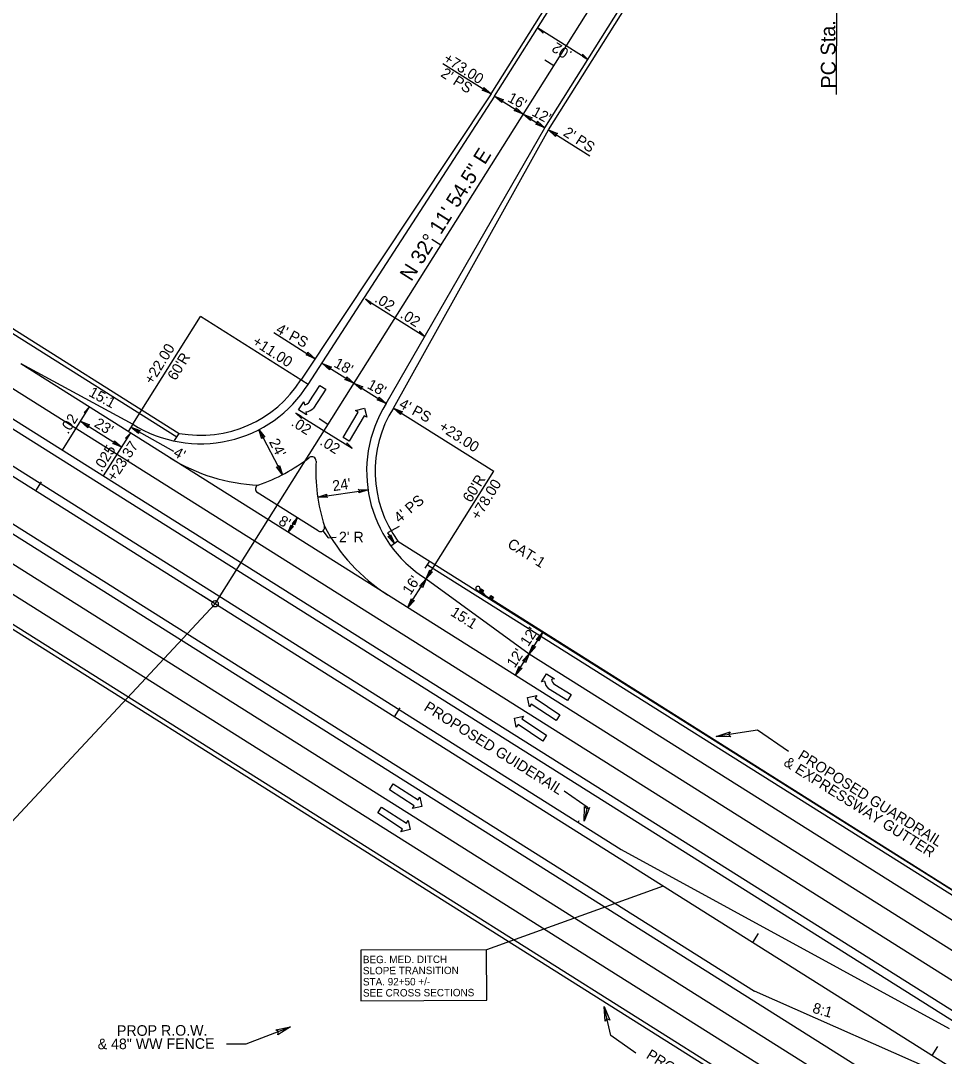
# Model space of a CAD drawing. Extents: x 2389099 to 2405615, y 552200 to 573532.
# Drawn here: x 2397041.6 to 2397477.5, y 553285 to 553773.6 of the extents above; entities that cross this region are included whole.
import ezdxf

# ---------------------------------------------------------------- set-up
doc = ezdxf.new("R2010")
doc.units = 0
for name, color, linetype in [('Old_Level_1', 7, 'Continuous'), ('Old_Level_11', 7, 'Continuous'), ('Prop Cable Guiderail Double Face', 7, 'Continuous'), ('Prop Conc 5in Monolithic Keyed In Island', 7, 'Continuous'), ('Prop Conc Expressway Gutter', 7, 'Continuous'), ('Prop Dimension', 7, 'Continuous'), ('Prop Dimension Text', 7, 'Continuous'), ('Prop DSN Text', 7, 'Continuous'), ('Prop EOT', 7, 'Continuous'), ('Prop GRAU CAT1 CELL', 7, 'Continuous'), ('Prop Guardrail', 7, 'Continuous'), ('Prop Horizontal Alignment', 7, 'Continuous'), ('Prop Horizontal Alignment Curve and Spiral Data', 7, 'Continuous'), ('Prop Horizontal Alignment Direction Label', 7, 'Continuous'), ('Prop Horizontal Alignment Station Label', 7, 'Continuous'), ('Prop Horizontal Alignment Tick Large', 7, 'Continuous'), ('Prop Horizontal Alignment Tick Small', 7, 'Continuous'), ('Prop Lane Arrow Right Turn CELL', 7, 'Continuous'), ('Prop Lane Arrow Through CELL', 7, 'Continuous'), ('Prop Lane Lines', 7, 'Continuous'), ('Prop Super Arrow 1 Lane CELL', 7, 'Continuous'), ('Prop Superelevation Label', 7, 'Continuous')]:
    doc.layers.add(name, color=color, linetype=linetype)

# ---------------------------------------------------------------- blocks, each defined once
blk = doc.blocks.new('CAT1 GRAU')
at = {"layer": 'Prop GRAU CAT1 CELL'}
for p, q in [((-0.02, -0.02), (6.71, -0.02)), ((-0.02, -0.02), (1.38, -0.02)), ((-0.02, -1.63), (-0.02, -0.02)), ((-0.02, -0.02), (1.38, -1.63)), ((1.38, -0.02), (-0.02, -1.63)), ((1.38, -1.63), (-0.02, -1.63)), ((1.38, -0.02), (1.38, -1.63)), ((6.27, -0.83), (2.47, -0.02)), ((5.57, -0.02), (6.97, -0.02)), ((5.57, -1.63), (5.57, -0.02)), ((5.57, -0.02), (6.97, -1.63)), ((6.97, -0.02), (5.57, -1.63)), ((6.97, -1.63), (5.57, -1.63)), ((6.71, -0.02), (6.44, -0.02)), ((6.71, -0.02), (8.42, -0.02)), ((6.97, -0.02), (6.97, -1.63)), ((7.63, -1.6), (6.97, -0.72))]:
    blk.add_line(p, q, dxfattribs=at)
blk.add_ellipse((8.42, -1.01), major_axis=(0, 0.993), ratio=0.995379, start_param=2.210226, end_param=6.283185, dxfattribs=at)
blk = doc.blocks.new('TERM')
at = {"layer": 'Old_Level_11'}
blk.add_lwpolyline([(-0.01375, 0.00225), (0, 0), (-0.01375, -0.0025), (-0.012, 0)], close=True, dxfattribs=at)

msp = doc.modelspace()

# ---------------------------------------------------------------- linework, layer by layer
at = {"layer": 'Prop Cable Guiderail Double Face'}
for p, q in [((2396973.36, 553604), (2397325.06, 553382.53)), ((2397304.75, 553395.32), (2397305.28, 553396.17)), ((2397325.06, 553382.53), (2397479.85, 553298.06))]:
    msp.add_line(p, q, dxfattribs=at)
at = {"layer": 'Prop Conc 5in Monolithic Keyed In Island'}
for p, q in [((2397153.74, 553554.53), (2397153.74, 553554.53)), ((2397182.03, 553532.87), (2397153.32, 553550.95))]:
    msp.add_line(p, q, dxfattribs=at)
for centre, radius, start, end in [((2397126.52, 553634), 84, 288.907, 307.6581), ((2397179.06, 553565.92), 2, 356.7424, 127.6581), ((2397264.92, 553561.03), 84, 176.7424, 197.9262), ((2397154.39, 553552.64), 2, 108.907, 237.8016), ((2397183.1, 553534.56), 2, 237.8016, 17.9262)]:
    msp.add_arc(centre, radius, start, end, dxfattribs=at)
at = {"layer": 'Prop Conc Expressway Gutter'}
for p, q in [((2397001.6, 553648.85), (2397115.33, 553577.23)), ((2396939.79, 553550.69), (2397193.64, 553390.84)), ((2397233.61, 553516.93), (2397499.51, 553349.5)), ((2397193.64, 553390.84), (2397568.42, 553154.84))]:
    msp.add_line(p, q, dxfattribs=at)
at = {"layer": 'Prop Dimension'}
for p, q in [((2397240.84, 553753.46), (2397263.62, 553739.11)), ((2397265.31, 553738.05), (2397280.54, 553728.46)), ((2397280.54, 553728.46), (2397289, 553723.13)), ((2397290.69, 553722.06), (2397310.18, 553709.8)), ((2397094.55, 553583.23), (2397126.52, 553634)), ((2397177.29, 553602.03), (2397126.52, 553634)), ((2397161.06, 553626.43), (2397180.56, 553614.15)), ((2397184.07, 553611.94), (2397198.92, 553602.59)), ((2397198.92, 553602.59), (2397214.15, 553593)), ((2397217.54, 553590.87), (2397264.92, 553561.03)), ((2397069.86, 553584.6), (2397089.32, 553572.35)), ((2397094.55, 553583.23), (2397092.42, 553579.84)), ((2397093.64, 553581.76), (2397113.69, 553570.57)), ((2397154.11, 553580.72), (2397165.14, 553559.4)), ((2397232.95, 553510.26), (2397264.92, 553561.03)), ((2397181.81, 553548.85), (2397205.56, 553552.33)), ((2397167.92, 553532.3), (2397172.19, 553539.07)), ((2397184.29, 553532.95), (2397186.75, 553529.63)), ((2397220.2, 553535.04), (2397214.81, 553531.93)), ((2397214.81, 553531.93), (2397218.04, 553526.95)), ((2397186.75, 553529.63), (2397190.59, 553529.99)), ((2397219.63, 553528.1), (2397216.39, 553525.75)), ((2397224.43, 553496.72), (2397232.95, 553510.26)), ((2397281.59, 553474.9), (2397287.99, 553485.06)), ((2397275.2, 553464.75), (2397281.59, 553474.9))]:
    msp.add_line(p, q, dxfattribs=at)
for points in [[(2397260.22, 553742.17), (2397263.62, 553739.11), (2397259.36, 553740.85), (2397260.27, 553741.22)], [(2397268.7, 553734.99), (2397265.31, 553738.05), (2397269.56, 553736.31), (2397268.65, 553735.94)], [(2397275.45, 553732.58), (2397278.85, 553729.52), (2397274.59, 553731.26), (2397275.51, 553731.63)], [(2397282.24, 553726.47), (2397278.85, 553729.52), (2397283.1, 553727.79), (2397282.19, 553727.42)], [(2397285.61, 553726.18), (2397289, 553723.13), (2397284.75, 553724.86), (2397285.66, 553725.23)], [(2397294.09, 553719.01), (2397290.69, 553722.06), (2397294.95, 553720.33), (2397294.04, 553719.96)], [(2397177.16, 553617.21), (2397180.56, 553614.15), (2397176.3, 553615.89), (2397177.21, 553616.26)], [(2397187.46, 553608.89), (2397184.07, 553611.94), (2397188.32, 553610.21), (2397187.41, 553609.84)], [(2397195.52, 553605.64), (2397198.92, 553602.59), (2397194.66, 553604.33), (2397195.58, 553604.7)], [(2397202.31, 553599.54), (2397198.92, 553602.59), (2397203.18, 553600.86), (2397202.26, 553600.49)], [(2397210.76, 553596.05), (2397214.15, 553593), (2397209.9, 553594.73), (2397210.81, 553595.1)], [(2397220.93, 553587.81), (2397217.54, 553590.87), (2397221.79, 553589.13), (2397220.88, 553588.76)], [(2397073.25, 553581.55), (2397069.86, 553584.6), (2397074.11, 553582.87), (2397073.2, 553582.5)], [(2397097.19, 553578.89), (2397093.64, 553581.76), (2397097.98, 553580.26), (2397097.09, 553579.84)], [(2397155.47, 553576.36), (2397154.11, 553580.72), (2397156.88, 553577.05), (2397155.91, 553577.2)], [(2397085.92, 553575.4), (2397089.32, 553572.35), (2397085.06, 553574.08), (2397085.98, 553574.45)], [(2397163.78, 553563.76), (2397165.14, 553559.4), (2397162.37, 553563.07), (2397163.34, 553562.92)], [(2397200.99, 553552.47), (2397205.56, 553552.33), (2397201.19, 553550.91), (2397201.65, 553551.78)], [(2397186.38, 553548.72), (2397181.81, 553548.85), (2397186.18, 553550.28), (2397185.72, 553549.41)], [(2397169.74, 553536.35), (2397172.19, 553539.07), (2397170.8, 553535.66), (2397170.5, 553536.39)], [(2397170.37, 553535.01), (2397167.92, 553532.3), (2397169.32, 553535.7), (2397169.62, 553534.97)], [(2397216.24, 553531.14), (2397218.04, 553526.95), (2397214.91, 553530.31), (2397215.89, 553530.26)], [(2397236.01, 553513.65), (2397232.95, 553510.26), (2397234.69, 553514.51), (2397235.06, 553513.6)], [(2397229.9, 553506.86), (2397232.95, 553510.26), (2397231.22, 553506), (2397230.85, 553506.91)], [(2397227.48, 553500.11), (2397224.43, 553496.72), (2397226.16, 553500.97), (2397226.53, 553500.06)], [(2397284.93, 553481.66), (2397287.99, 553485.06), (2397286.25, 553480.8), (2397285.88, 553481.71)], [(2397284.65, 553478.3), (2397281.59, 553474.9), (2397283.33, 553479.16), (2397283.7, 553478.24)], [(2397278.54, 553471.51), (2397281.59, 553474.9), (2397279.86, 553470.65), (2397279.49, 553471.56)], [(2397278.25, 553468.14), (2397275.2, 553464.75), (2397276.93, 553469), (2397277.3, 553468.09)]]:
    msp.add_lwpolyline(points, close=True, dxfattribs=at)
at = {"layer": 'Prop DSN Text'}
for p, q in [((2397389.42, 553438.91), (2397369.83, 553435.85)), ((2397403.93, 553428.85), (2397389.42, 553438.91)), ((2397298.13, 553410.18), (2397308.96, 553402.63)), ((2397308.96, 553402.63), (2397307.62, 553395.88)), ((2397344.93, 553365.29), (2397261.48, 553335.22)), ((2397320.15, 553294.75), (2397316.98, 553308.48)), ((2397148.04, 553290.93), (2397168.92, 553298.86)), ((2397331.95, 553286.43), (2397320.15, 553294.75)), ((2397138.76, 553290.93), (2397148.04, 553290.93))]:
    msp.add_line(p, q, dxfattribs=at)
msp.add_lwpolyline([(2397202.2, 553311.21), (2397261.56, 553311.4), (2397261.48, 553335.22), (2397202.13, 553335.03)], close=True, dxfattribs=at)
at = {"layer": 'Prop EOT'}
for p, q in [((2397263.62, 553739.11), (2397346.09, 553870.09)), ((2397265.31, 553738.05), (2397347.78, 553869.02)), ((2397289, 553723.13), (2397371.47, 553854.1)), ((2397290.69, 553722.06), (2397373.17, 553853.03)), ((2397263.62, 553739.11), (2397173.85, 553604.07)), ((2397265.31, 553738.05), (2397177.21, 553601.9)), ((2397214.15, 553593), (2397289, 553723.13)), ((2397217.54, 553590.87), (2397290.69, 553722.06)), ((2397002.66, 553650.54), (2397116.4, 553578.92)), ((2396983.48, 553620.08), (2397932.08, 553022.75)), ((2396981.35, 553616.69), (2397629.09, 553208.82)), ((2397041.65, 553611.81), (2397094.55, 553583.23)), ((2396958.97, 553581.15), (2397793.8, 553055.47)), ((2396961.1, 553584.54), (2397388.01, 553315.72)), ((2397114.27, 553575.54), (2397116.4, 553578.92)), ((2396946.18, 553560.84), (2397200.04, 553400.99)), ((2396938.72, 553549), (2397192.58, 553389.14)), ((2397219.63, 553528.1), (2397500.57, 553351.19)), ((2397232.55, 553515.24), (2397234.68, 553518.62)), ((2397232.95, 553510.26), (2397281.59, 553474.9)), ((2397281.59, 553474.9), (2397494.18, 553341.04)), ((2397200.04, 553400.99), (2397894.78, 552963.52)), ((2397192.58, 553389.14), (2397567.35, 553153.15)), ((2397494.62, 553268.62), (2397388.01, 553315.72))]:
    msp.add_line(p, q, dxfattribs=at)
for centre, radius, start, end in [((2397126.52, 553634), 60, 237.8016, 327.8019), ((2397126.52, 553634), 56, 259.5876, 327.8019), ((2397264.92, 553561.03), 60, 147.8017, 237.8016), ((2397264.92, 553561.03), 56, 147.8017, 216.0145)]:
    msp.add_arc(centre, radius, start, end, dxfattribs=at)
at = {"layer": 'Prop Guardrail'}
for p, q in [((2396938.72, 553549), (2397192.58, 553389.14)), ((2397500.57, 553351.19), (2397264.16, 553500.35)), ((2397192.58, 553389.14), (2397567.35, 553153.15))]:
    msp.add_line(p, q, dxfattribs=at)
at = {"layer": 'Prop Horizontal Alignment'}
for p, q in [((2397133.38, 553498.51), (2397361.32, 553860.49)), ((2396971.22, 553600.62), (2397933.44, 552994.72))]:
    msp.add_line(p, q, dxfattribs=at)
at = {"layer": 'Prop Horizontal Alignment Curve and Spiral Data'}
msp.add_line((2397133.38, 553498.51), (2397007.45, 553363.62), dxfattribs=at)
msp.add_circle((2397133.38, 553498.51), 1.5, dxfattribs=at)
at = {"layer": 'Prop Horizontal Alignment Station Label'}
msp.add_line((2397426.72, 553738.85), (2397426.79, 553819.27), dxfattribs=at)
msp.add_circle((2397133.38, 553498.51), 1.5, dxfattribs=at)
at = {"layer": 'Prop Horizontal Alignment Tick Large'}
for q in [(2397126.61, 553502.77), (2397126.61, 553502.77), (2397137.64, 553505.28)]:
    msp.add_line((2397133.38, 553498.51), q, dxfattribs=at)
at = {"layer": 'Prop Horizontal Alignment Tick Small'}
for p, q in [((2397293.23, 553752.37), (2397289, 553755.03)), ((2397239.95, 553667.75), (2397235.72, 553670.41)), ((2397186.66, 553583.13), (2397182.43, 553585.79)), ((2397048.76, 553551.79), (2397051.42, 553556.02)), ((2397218, 553445.22), (2397220.66, 553449.45)), ((2397387.24, 553338.65), (2397389.91, 553342.88)), ((2397471.86, 553285.37), (2397474.53, 553289.6))]:
    msp.add_line(p, q, dxfattribs=at)
at = {"layer": 'Prop Lane Arrow Right Turn CELL'}
for p, q in [((2397177.86, 553593.86), (2397182.86, 553601.52)), ((2397182.86, 553601.52), (2397185.63, 553599.72)), ((2397185.63, 553599.72), (2397179.86, 553590.88)), ((2397172.81, 553590.05), (2397175.23, 553593.85)), ((2397175.23, 553593.85), (2397175.53, 553592.39)), ((2397176.52, 553587.69), (2397172.81, 553590.05)), ((2397176.22, 553589.14), (2397176.52, 553587.69)), ((2397287.49, 553461.66), (2397289.75, 553465.43)), ((2397289.75, 553465.43), (2397293.61, 553463.12)), ((2397288.93, 553462), (2397287.49, 553461.66)), ((2397293.61, 553463.12), (2397292.17, 553462.78)), ((2397293.7, 553460.49), (2397301.49, 553455.7)), ((2397299.77, 553452.89), (2397290.78, 553458.41)), ((2397301.49, 553455.7), (2397299.77, 553452.89))]:
    msp.add_line(p, q, dxfattribs=at)
for centre, radius, start, end in [((2397175.13, 553595.63), 3.28, 277.2302, 326.8884), ((2397175.96, 553594.37), 5.25, 272.9006, 318.2123), ((2397294.16, 553462.41), 5.25, 184.4695, 229.7812), ((2397295.39, 553463.27), 3.27, 188.7991, 238.4573)]:
    msp.add_arc(centre, radius, start, end, dxfattribs=at)
at = {"layer": 'Prop Lane Arrow Through CELL'}
for p, q in [((2397199.62, 553589.72), (2397203.89, 553590.84)), ((2397203.89, 553590.84), (2397205.04, 553586.5)), ((2397193.76, 553576.91), (2397200.91, 553588.95)), ((2397203.75, 553587.26), (2397196.6, 553575.23)), ((2397200.91, 553588.95), (2397199.62, 553589.72)), ((2397205.04, 553586.5), (2397203.75, 553587.26)), ((2397196.6, 553575.23), (2397193.76, 553576.91)), ((2397280.88, 553454.25), (2397285.28, 553455.17)), ((2397281.79, 553449.92), (2397280.88, 553454.25)), ((2397285.28, 553455.17), (2397284.45, 553453.92)), ((2397284.45, 553453.92), (2397296.11, 553446.17)), ((2397282.62, 553451.17), (2397281.79, 553449.92)), ((2397294.28, 553443.42), (2397282.62, 553451.17)), ((2397274.62, 553444.56), (2397279.01, 553445.48)), ((2397275.52, 553440.24), (2397274.62, 553444.56)), ((2397279.01, 553445.48), (2397278.18, 553444.23)), ((2397278.18, 553444.23), (2397289.84, 553436.48)), ((2397296.11, 553446.17), (2397294.28, 553443.42)), ((2397276.35, 553441.49), (2397275.52, 553440.24)), ((2397288.01, 553433.74), (2397276.35, 553441.49)), ((2397289.84, 553436.48), (2397288.01, 553433.74)), ((2397215.65, 553410.76), (2397217.44, 553413.53)), ((2397227.4, 553403.15), (2397215.65, 553410.76)), ((2397217.44, 553413.53), (2397229.19, 553405.92)), ((2397229.19, 553405.92), (2397230.01, 553407.18)), ((2397230.01, 553407.18), (2397230.97, 553402.86)), ((2397210.13, 553399.84), (2397211.92, 553402.61)), ((2397211.92, 553402.61), (2397223.67, 553395)), ((2397226.58, 553401.89), (2397227.4, 553403.15)), ((2397230.97, 553402.86), (2397226.58, 553401.89)), ((2397221.88, 553392.23), (2397210.13, 553399.84)), ((2397223.67, 553395), (2397224.49, 553396.26)), ((2397224.49, 553396.26), (2397225.45, 553391.94)), ((2397221.06, 553390.97), (2397221.88, 553392.23)), ((2397225.45, 553391.94), (2397221.06, 553390.97))]:
    msp.add_line(p, q, dxfattribs=at)
at = {"layer": 'Prop Lane Lines'}
for p, q in [((2396989.87, 553630.23), (2397938.47, 553032.9)), ((2397041.65, 553611.81), (2397671.63, 553215.11)), ((2396952.57, 553571), (2397901.17, 552973.67))]:
    msp.add_line(p, q, dxfattribs=at)
for centre, start, end in [((2397156.96, 553638.47), 237.8015, 267.8064), ((2397259.57, 553573.86), 207.4201, 237.8015)]:
    msp.add_arc(centre, 84, start, end, dxfattribs=at)
at = {"layer": 'Prop Super Arrow 1 Lane CELL'}
for p, q in [((2397309.31, 553755.38), (2397285.62, 553770.3)), ((2397204.37, 553642.29), (2397218.37, 553633.48)), ((2397218.37, 553633.48), (2397232.37, 553624.67)), ((2397061.33, 553571.06), (2397074.12, 553591.37)), ((2397171.57, 553588.52), (2397184.81, 553580.18)), ((2397080.79, 553558.8), (2397093.58, 553579.11)), ((2397184.81, 553580.18), (2397198.05, 553571.85))]:
    msp.add_line(p, q, dxfattribs=at)
for points in [[(2397285.62, 553770.3), (2397288.15, 553767.76), (2397288.11, 553768.73)], [(2397309.31, 553755.38), (2397306.75, 553757.89), (2397306.8, 553756.93)], [(2397204.37, 553642.29), (2397206.91, 553639.75), (2397206.87, 553640.72)], [(2397232.37, 553624.67), (2397229.83, 553627.21), (2397229.87, 553626.24)], [(2397074.12, 553591.37), (2397071.57, 553588.83), (2397072.54, 553588.87)], [(2397171.57, 553588.52), (2397174.11, 553585.98), (2397174.07, 553586.95)], [(2397093.58, 553579.11), (2397091.04, 553576.58), (2397092.01, 553576.62)], [(2397198.05, 553571.85), (2397195.51, 553574.39), (2397195.55, 553573.42)]]:
    msp.add_lwpolyline(points, close=True, dxfattribs=at)

# ---------------------------------------------------------------- block references
at = {"layer": 'Old_Level_1', "xscale": 0.9999990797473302, "yscale": 0.9999990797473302, "rotation": 146.7406470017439}
msp.add_blockref('CAT1 GRAU', (2397263.86, 553500.29), dxfattribs=at)
at = {"layer": 'Prop DSN Text'}
for p, xscale, yscale, rotation in [((2397369.83, 553435.85), 500.0000000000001, 499.9999999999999, -171.13330523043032), ((2397307.62, 553395.88), 499.99999999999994, 499.99999999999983, -101.28785970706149), ((2397316.98, 553308.48), 499.9999999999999, 499.9999999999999, 103.00682986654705), ((2397168.92, 553298.86), 499.9999999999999, 500, 21.431566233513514)]:
    msp.add_blockref('TERM', p, dxfattribs=dict(at, xscale=xscale, yscale=yscale, rotation=rotation))

# ---------------------------------------------------------------- texts
at = {"layer": 'Prop Dimension Text'}
for s, rotation, p in [('+73.00', 327.215, (2397240.71, 553754.61)), ("2' PS", 327.215, (2397239.47, 553747.6)), ("16'", 331.5397, (2397271.02, 553735.75)), ("12'", 331.5397, (2397282.46, 553729.12)), ("2' PS", 327.215, (2397297.31, 553719.68)), ("4' PS", 331.5397, (2397161.72, 553626.64)), ('+22.00', 58.3843, (2397103.79, 553601.69)), ('+11.00', 327.215, (2397150.52, 553621.04)), ("60'R", 58.3843, (2397114.78, 553603.48)), ("18'", 331.5397, (2397189.08, 553610.49)), ('15:1', 331.5397, (2397073.32, 553596.78)), ("18'", 331.5397, (2397204.77, 553600.42)), ("4' PS", 331.5397, (2397219.79, 553591.31)), ("23'", 328.1531, (2397075.97, 553582.35)), ('+23.00', 327.215, (2397238.56, 553580.9)), ("24'", 297.3709, (2397158.7, 553574.89)), ('+23.37', 56.5654, (2397086.02, 553555.89)), ("4'", 331.5397, (2397113.28, 553568.42)), ("24'", 8.3339, (2397189.14, 553551.62)), ("60'R", 58.3843, (2397254.13, 553545.93)), ('+78.00', 58.3843, (2397257.89, 553537.7)), ("4' PS", 40.0419, (2397220.4, 553536.38)), ("8'", 331.2603, (2397162.89, 553536.14)), ('CAT-1', 327.8032, (2397270.91, 553525.49)), ("16'", 56.5654, (2397225.6, 553502.31)), ('15:1', 327.5343, (2397244.08, 553493.3)), ("12'", 56.5654, (2397281.17, 553478.05)), ("12'", 56.5654, (2397274.78, 553467.9)), ('8:1', 343.9795, (2397414.97, 553305.65))]:
    msp.add_text(s, height=5, rotation=rotation, dxfattribs=at).set_placement(p)
msp.add_text("2' R", height=5, dxfattribs=at).set_placement((2397191.83, 553527.51))
at = {"layer": 'Prop DSN Text'}
for s, height, rotation, p in [('PROPOSED GUIDERAIL', 5, 327.8016, (2397231.56, 553448.54)), ('PROPOSED GUARDRAIL', 5, 327.8015, (2397408.05, 553425.64)), ('& EXPRESSWAY GUTTER', 5, 327.8015, (2397401.31, 553422.5)), ('BEG. MED. DITCH', 3.5, 0.1797, (2397203.14, 553328.9)), ('SLOPE TRANSITION', 3.5, 0.1797, (2397203.15, 553323.65)), ('STA. 92+50 +/-', 3.5, 0.1797, (2397203.17, 553318.4)), ('SEE CROSS SECTIONS', 3.5, 0.1797, (2397203.19, 553313.15)), ('PROP R.O.W.', 5, 0.2341, (2397087.07, 553294.59)), ('& 48" WW FENCE', 5, 0.2341, (2397077.98, 553288.3)), ('PROPOSED GUARDRAIL', 5, 327.8015, (2397336.45, 553284.39))]:
    msp.add_text(s, height=height, rotation=rotation, dxfattribs=at).set_placement(p)
at = {"layer": 'Prop Horizontal Alignment Direction Label'}
msp.add_text('N 32%%d 11\' 54.5" E', height=7, rotation=57.8015, dxfattribs=at).set_placement((2397226.03, 553650.26))
at = {"layer": 'Prop Horizontal Alignment Station Label'}
msp.add_text('PC Sta.  14+27.78', height=7, rotation=90.6951, dxfattribs=at).set_placement((2397426.42, 553741.64))
at = {"layer": 'Prop Superelevation Label'}
for s, rotation, p in [('.02', 147.1125, (2397302.3, 553758.66)), ('.02', 327.8016, (2397208.3, 553641.23)), ('.02', 327.8016, (2397220.38, 553633.77)), ('.02', 57.8016, (2397064.01, 553578.23)), ('.02', 327.8016, (2397168.93, 553582.84)), ('.02', 327.8016, (2397182.45, 553573.84)), ('.025', 57.8016, (2397079.78, 553560.39))]:
    msp.add_text(s, height=5, rotation=rotation, dxfattribs=at).set_placement(p)

doc.saveas('drawing.dxf')
